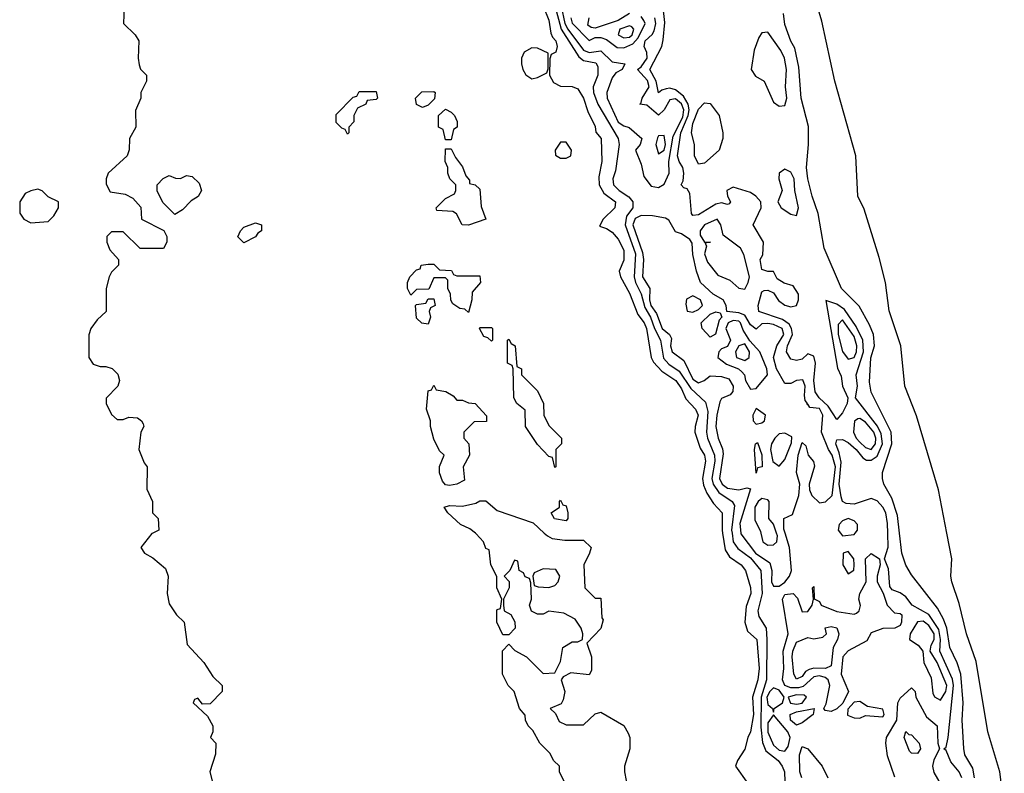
# Model space of a CAD drawing. Header units: inches. Extents: x 2789275 to 2951659, y 860290 to 1033804.
# Tile 305 of 316: x 2921691 to 2925112, y 1009165 to 1011783. Entities that reach past the tile are written whole.
import ezdxf

# ---------------------------------------------------------------- set-up
doc = ezdxf.new("R2010")
doc.units = ezdxf.units.IN
doc.header["$MEASUREMENT"] = 0
doc.layers.add('C9020', color=7, linetype='Continuous')
doc.layers.add('C9021', color=7, linetype='Continuous')

msp = doc.modelspace()

# ---------------------------------------------------------------- linework, layer by layer
at = {"layer": 'C9020', "color": 2}
for points, elevation in [([(2922154, 1010000), (2922150, 1009998), (2922111.3, 1009950), (2922124.7, 1009930), (2922154, 1009914), (2922197.3, 1009877.3), (2922206.8, 1009850), (2922202.8, 1009790), (2922210, 1009754), (2922235.3, 1009715.3), (2922262, 1009690), (2922272.7, 1009612.7), (2922330.7, 1009550.7), (2922362, 1009502), (2922394, 1009470), (2922394, 1009450), (2922352.7, 1009407.3), (2922326, 1009406), (2922310, 1009426), (2922298, 1009422), (2922294, 1009410), (2922343.6, 1009363.6), (2922362, 1009330), (2922362, 1009310), (2922354, 1009290), (2922372, 1009270), (2922371.6, 1009231.6), (2922352, 1009170), (2922362, 1009130)], 2), ([(2923586, 1009130), (2923566, 1009170), (2923566, 1009190), (2923546, 1009210), (2923534.6, 1009234.6), (2923498, 1009270), (2923474, 1009314), (2923458, 1009330), (2923448, 1009350), (2923447.3, 1009367.3), (2923428, 1009390), (2923409.1, 1009449.1), (2923388, 1009470), (2923368, 1009510), (2923368.9, 1009591.1), (2923390, 1009614), (2923411.6, 1009591.6), (2923452, 1009570), (2923510, 1009512), (2923550, 1009514), (2923570, 1009554), (2923578, 1009602), (2923610, 1009622), (2923630, 1009622), (2923646, 1009630), (2923648, 1009650), (2923642, 1009670), (2923620.4, 1009700.4), (2923582, 1009722), (2923530, 1009728.7), (2923510, 1009718), (2923490, 1009718), (2923468.9, 1009728.9), (2923462, 1009750), (2923468.7, 1009770), (2923467.3, 1009827.3), (2923462, 1009842), (2923447.3, 1009847.3), (2923442, 1009862), (2923426, 1009870), (2923422, 1009902), (2923410, 1009906), (2923394, 1009870), (2923374, 1009850), (2923391.6, 1009831.6), (2923392, 1009810), (2923372, 1009770), (2923372, 1009750), (2923374, 1009730), (2923396.9, 1009716.9), (2923411.6, 1009691.6), (2923412, 1009670), (2923390, 1009646), (2923370, 1009646), (2923348.7, 1009690), (2923349.1, 1009730.9), (2923350, 1009734), (2923362, 1009738), (2923366, 1009770), (2923349.3, 1009809.3), (2923348.7, 1009848.7), (2923328, 1009890), (2923322, 1009942), (2923310, 1009946), (2923302, 1009970), (2923277.5, 1009997.5), (2923274.2, 1010000)], 2), ([(2923513.8, 1010000), (2923524.7, 1009990), (2923541.6, 1009981.6), (2923585.2, 1009974.8), (2923650, 1009974.8), (2923676, 1009950), (2923671.3, 1009930), (2923651.3, 1009890), (2923654, 1009810), (2923690, 1009774), (2923710, 1009774), (2923714, 1009706), (2923718, 1009698), (2923710, 1009668), (2923662, 1009618), (2923677.3, 1009570), (2923677.3, 1009522.7), (2923670, 1009508), (2923606, 1009514), (2923579.6, 1009500.4), (2923572, 1009490), (2923584.7, 1009450), (2923579.6, 1009420.4), (2923572.7, 1009407.3), (2923534, 1009390), (2923552.7, 1009372.7), (2923565.4, 1009345.4), (2923590, 1009334), (2923650, 1009334), (2923690, 1009372), (2923710, 1009378), (2923790, 1009331.3), (2923805.4, 1009305.4), (2923811.3, 1009290), (2923811.3, 1009250), (2923792, 1009190), (2923792, 1009170), (2923816, 1009050)], 2), ([(2924132.8, 1010000), (2924142.2, 1009942.2), (2924157.4, 1009917.4), (2924197.3, 1009890), (2924213.4, 1009870), (2924230, 1009811.3), (2924231.4, 1009790), (2924215.6, 1009744.4), (2924210.3, 1009690), (2924219.6, 1009659.6), (2924252.4, 1009630), (2924260.7, 1009530), (2924255.9, 1009490), (2924236.9, 1009430), (2924240.3, 1009370), (2924230.2, 1009309.8), (2924220.5, 1009290), (2924210.4, 1009249.6), (2924184.7, 1009210), (2924178, 1009190), (2924221, 1009130)], 6), ([(2924166, 1010000), (2924170.2, 1009970), (2924186.1, 1009946), (2924230, 1009914.3), (2924266.4, 1009870), (2924270.2, 1009790), (2924255.8, 1009730), (2924259.5, 1009710), (2924284.7, 1009670), (2924286.7, 1009630), (2924285.8, 1009490), (2924267.3, 1009430), (2924266.1, 1009326.1), (2924272, 1009272), (2924283, 1009243), (2924326, 1009210), (2924340.7, 1009190), (2924348, 1009170), (2924351.8, 1009070)], 10), ([(2924196.8, 1010000), (2924197.1, 1009997.1), (2924247.7, 1009930), (2924297, 1009897), (2924304.2, 1009870), (2924303.2, 1009830), (2924310, 1009814.9), (2924330, 1009815.8), (2924350, 1009829.2), (2924365.7, 1009850), (2924372.9, 1009870), (2924365.6, 1009950), (2924350.6, 1010000)], 14), ([(2924266.4, 1010000), (2924273, 1009970), (2924290, 1009957.6), (2924310, 1009958.9), (2924322, 1009970), (2924323.8, 1009990), (2924320.5, 1010000)], 18), ([(2924542.7, 1010000), (2924550, 1009990.6), (2924590, 1009994.9), (2924594.2, 1010000)], 14), ([(2924965.1, 1009150), (2924954.7, 1009170), (2924925.8, 1009205.8), (2924910, 1009245.2), (2924902, 1009250), (2924910, 1009256), (2924917.4, 1009290), (2924936.1, 1009470), (2924932.5, 1009492.5), (2924887.8, 1009590), (2924890.5, 1009630), (2924884.9, 1009664.9), (2924850, 1009716.8), (2924792.3, 1009750), (2924770, 1009778.4), (2924750, 1009792.8), (2924722.7, 1009802.7), (2924714, 1009814), (2924710, 1009875.3), (2924696, 1009910), (2924708.7, 1009951.3), (2924707.5, 1010000)], 10), ([(2925008.7, 1009150), (2925003.3, 1009183.3), (2924975.1, 1009230), (2924971.7, 1009251.7), (2924966, 1009350), (2924969.7, 1009410.2), (2924961, 1009510), (2924948.6, 1009548.6), (2924922.6, 1009602.6), (2924912.1, 1009670), (2924900.8, 1009700.8), (2924879.6, 1009739.6), (2924790, 1009855.3), (2924770, 1009888.7), (2924756, 1009930), (2924748, 1010000)], 6), ([(2925112.1, 1009052.1), (2925097, 1009170), (2925055.1, 1009310), (2925014.2, 1009554.1), (2924980.7, 1009650), (2924955.1, 1009755.1), (2924929.3, 1009830), (2924926, 1009850), (2924929.5, 1009910.5), (2924912.3, 1010000)], 2), ([(2924732.3, 1009152.3), (2924706.1, 1009226.1), (2924700.3, 1009270), (2924703.1, 1009290), (2924738.5, 1009350), (2924742, 1009410), (2924750, 1009426), (2924790, 1009462.8), (2924802.8, 1009450), (2924804.9, 1009430), (2924842, 1009362), (2924879.3, 1009330), (2924881.3, 1009270), (2924886.7, 1009250), (2924867.8, 1009212.2), (2924862.8, 1009190), (2924867.8, 1009167.8), (2924901.3, 1009110)], 10), ([(2924408.2, 1009150), (2924402.2, 1009170), (2924400.9, 1009230), (2924410, 1009258), (2924430, 1009250.4), (2924479.3, 1009190), (2924499.1, 1009150)], 10)]:
    msp.add_lwpolyline(points, dxfattribs=dict(at, elevation=elevation))
for points, elevation in [([(2924510, 1009379.7), (2924490, 1009384), (2924485.2, 1009390), (2924492.8, 1009407.2), (2924505.4, 1009470), (2924500.3, 1009490), (2924490, 1009498.2), (2924470, 1009504.5), (2924450, 1009500.2), (2924413.5, 1009466.5), (2924397.3, 1009462.7), (2924370, 1009462.1), (2924349, 1009470), (2924341.7, 1009490), (2924346.6, 1009530), (2924343.4, 1009590), (2924360.8, 1009650), (2924341, 1009770), (2924350, 1009786), (2924378, 1009790), (2924393.2, 1009773.2), (2924410, 1009726), (2924430, 1009727.3), (2924444, 1009750), (2924449, 1009770), (2924446, 1009810), (2924450, 1009814), (2924451.6, 1009771.6), (2924470, 1009762), (2924476, 1009750), (2924530, 1009726.9), (2924590, 1009718.5), (2924598, 1009722), (2924607.8, 1009730), (2924612.1, 1009747.9), (2924606.9, 1009770), (2924609.6, 1009790), (2924632.3, 1009830), (2924629.8, 1009910), (2924650, 1009928.7), (2924678, 1009910), (2924680.7, 1009890), (2924670.7, 1009850), (2924670.8, 1009830), (2924690.9, 1009790.9), (2924704.9, 1009750), (2924730, 1009722.8), (2924750, 1009721), (2924755.9, 1009715.9), (2924754.4, 1009690), (2924750, 1009679), (2924732, 1009670), (2924690, 1009668), (2924650, 1009653), (2924634, 1009626), (2924569.4, 1009590.6), (2924551.5, 1009570), (2924545.2, 1009510), (2924571.2, 1009450), (2924551, 1009409), (2924530, 1009389.8)], 10), ([(2924570, 1009936), (2924552, 1009930), (2924551, 1009890), (2924570, 1009858), (2924588.9, 1009871.1), (2924590.8, 1009889.2), (2924588.7, 1009910)], 14), ([(2923510, 1009875.3), (2923478, 1009862), (2923474, 1009850), (2923478, 1009818), (2923492.7, 1009812.7), (2923530, 1009811.3), (2923550, 1009818), (2923562, 1009830), (2923568, 1009850), (2923553.6, 1009873.6)], 2), ([(2924491.3, 1009530), (2924450, 1009531.1), (2924433.7, 1009526.3), (2924421.5, 1009518.5), (2924410, 1009501.3), (2924390, 1009492.3), (2924381.1, 1009510), (2924375.1, 1009570), (2924376.9, 1009590), (2924390, 1009620.5), (2924430, 1009637.1), (2924450, 1009633), (2924482, 1009638), (2924494, 1009650), (2924490, 1009670.8), (2924510, 1009675.5), (2924530, 1009670.4), (2924537.1, 1009650), (2924532.7, 1009630), (2924518, 1009602), (2924510, 1009539.3)], 6), ([(2924830, 1009693.5), (2924810, 1009691), (2924785, 1009650), (2924782.6, 1009630), (2924812.4, 1009610), (2924828.9, 1009590), (2924832.6, 1009550), (2924857.5, 1009497.5), (2924863.5, 1009443.5), (2924870, 1009430.6), (2924890, 1009419.3), (2924908.4, 1009450), (2924912.2, 1009470), (2924878.7, 1009550), (2924855, 1009590), (2924857.8, 1009610), (2924868, 1009630), (2924868.2, 1009650), (2924850, 1009678.8), (2924835.1, 1009690)], 14), ([(2924310, 1009462.8), (2924297.2, 1009450), (2924287.2, 1009430), (2924290, 1009404.9), (2924306.4, 1009390), (2924310, 1009378), (2924312.8, 1009390), (2924341, 1009410), (2924346.8, 1009430), (2924330, 1009454.6)], 14), ([(2924390, 1009437.9), (2924360.7, 1009430), (2924368.7, 1009408.7), (2924390, 1009405.1), (2924410, 1009409.5), (2924425.1, 1009430), (2924417, 1009437)], 14), ([(2924610, 1009414.7), (2924590, 1009412.8), (2924568.1, 1009388.1), (2924567, 1009367), (2924590, 1009357.6), (2924610, 1009357), (2924630, 1009366), (2924690, 1009362), (2924695.1, 1009370), (2924690, 1009388.7), (2924636.9, 1009396.9)], 14), ([(2924310, 1009368), (2924290, 1009340.9), (2924290, 1009308.2), (2924310, 1009262.7), (2924330, 1009245.4), (2924350, 1009242), (2924361.4, 1009258.6), (2924367.8, 1009290), (2924359.8, 1009310)], 14), ([(2924390, 1009332.4), (2924368.7, 1009350), (2924367.8, 1009370), (2924390, 1009378.7), (2924451, 1009390), (2924448, 1009370), (2924410, 1009340.4)], 10), ([(2924810, 1009234), (2924790, 1009235.3), (2924782.7, 1009242.7), (2924764, 1009290), (2924770, 1009310.8), (2924780.7, 1009300.7), (2924790, 1009298.8), (2924816.3, 1009270), (2924820.7, 1009250)], 6)]:
    msp.add_lwpolyline(points, close=True, dxfattribs=dict(at, elevation=elevation))
at = {"layer": 'C9021', "color": 2}
for points, elevation in [([(2924912.3, 1010000), (2924883.5, 1010150), (2924806.9, 1010406.9), (2924766, 1010510), (2924753, 1010650), (2924711.5, 1010771.5), (2924698.9, 1010870), (2924677, 1010957), (2924625.1, 1011125.1), (2924602.7, 1011170), (2924595.8, 1011310), (2924523.5, 1011570), (2924478, 1011778), (2924409.7, 1012010)], 2), ([(2922054, 1011830), (2922052, 1011770), (2922092, 1011730), (2922104.7, 1011710), (2922102.8, 1011650), (2922106.4, 1011626.4), (2922111.1, 1011611.1), (2922132, 1011590), (2922132, 1011570), (2922112, 1011530), (2922112, 1011510), (2922092.7, 1011467.3), (2922094, 1011410), (2922072, 1011370), (2922071.6, 1011331.6), (2922064.7, 1011310), (2921998, 1011250), (2921991.3, 1011230), (2921991.6, 1011211.6), (2922004.7, 1011184.7), (2922056.9, 1011176.9), (2922083.6, 1011163.6), (2922111.6, 1011131.6), (2922114, 1011090), (2922191.3, 1011051.3), (2922202, 1011030), (2922202, 1011010), (2922190, 1010988.7), (2922110, 1010988), (2922050, 1011046), (2922010, 1011046), (2921994, 1011030), (2921994, 1011010), (2922003.6, 1010983.6), (2922034, 1010950), (2922034, 1010930), (2922010, 1010906), (2922002, 1010890), (2921991.3, 1010850), (2921991, 1010769), (2921959.6, 1010740.4), (2921938, 1010710), (2921931.6, 1010688.4), (2921931.3, 1010610), (2921946.4, 1010586.4), (2921970, 1010578), (2921990, 1010578), (2922011.6, 1010571.6), (2922031.6, 1010551.6), (2922038, 1010530), (2922031.3, 1010510), (2921991.6, 1010468.4), (2921991.3, 1010450), (2922010, 1010412), (2922030, 1010394), (2922050, 1010394), (2922070, 1010402), (2922099.6, 1010399.6), (2922114, 1010390), (2922119.6, 1010379.6), (2922122, 1010370), (2922112, 1010350), (2922104.7, 1010290), (2922123.6, 1010243.6), (2922134, 1010230), (2922132.7, 1010152.7), (2922152, 1010110), (2922152, 1010070), (2922172, 1010050), (2922174, 1010010), (2922154, 1010000)], 2), ([(2923510, 1011830.5), (2923530, 1011782), (2923536.7, 1011736.7), (2923542, 1011722), (2923553.4, 1011710), (2923558, 1011690), (2923554, 1011670), (2923538, 1011662), (2923532.7, 1011647.3), (2923532, 1011590), (2923545.4, 1011565.4), (2923570, 1011552), (2923610, 1011551), (2923630, 1011542.8), (2923650, 1011510.8), (2923664.4, 1011464.4), (2923690, 1011412), (2923693, 1011393), (2923711, 1011370), (2923714, 1011290), (2923702.8, 1011237.2), (2923704.9, 1011210), (2923720.7, 1011180.7), (2923761.6, 1011150), (2923758.8, 1011130), (2923718, 1011090), (2923706, 1011066), (2923730, 1011058), (2923750, 1011044.7), (2923770, 1011021), (2923790, 1010982), (2923790, 1010948), (2923774, 1010910), (2923778, 1010890), (2923810, 1010833.4), (2923839.1, 1010759.1), (2923860.3, 1010730), (2923868.7, 1010710), (2923885.5, 1010610), (2923893.4, 1010593.4), (2923921.7, 1010561.7), (2923970.2, 1010530), (2923990, 1010500.4), (2924005.6, 1010465.6), (2924038.7, 1010430), (2924048.5, 1010410), (2924037.4, 1010370), (2924036.5, 1010350), (2924054.8, 1010294.8), (2924070.2, 1010270), (2924074.4, 1010250), (2924063.1, 1010190), (2924066.4, 1010166.4), (2924078.2, 1010138.2), (2924102.2, 1010102.2), (2924131.8, 1010070), (2924131.2, 1010010), (2924132.8, 1010000)], 6), ([(2923550, 1011832), (2923572.3, 1011750), (2923634.2, 1011654.2), (2923650, 1011641.2), (2923693.1, 1011633.1), (2923700.2, 1011620.2), (2923699.2, 1011590), (2923683.9, 1011550), (2923685, 1011530), (2923700.2, 1011490), (2923770.8, 1011370.8), (2923774, 1011350), (2923761.3, 1011258.7), (2923752, 1011230), (2923754, 1011210), (2923773.4, 1011190), (2923807.5, 1011167.5), (2923820.9, 1011150), (2923821.3, 1011130), (2923799.5, 1011100.5), (2923794.5, 1011070), (2923830.7, 1010970), (2923825.4, 1010890), (2923830.9, 1010870), (2923850.6, 1010830.6), (2923863.1, 1010783.1), (2923883, 1010750), (2923896.4, 1010710), (2923917.4, 1010670), (2923928, 1010608), (2923946.8, 1010586.8), (2923982.2, 1010562.2), (2924022.6, 1010502.6), (2924074.4, 1010454.4), (2924082, 1010422), (2924077.7, 1010350), (2924080.6, 1010330), (2924105.3, 1010270), (2924106.8, 1010250), (2924095.5, 1010190), (2924100.1, 1010170), (2924120.5, 1010140.5), (2924167, 1010110), (2924175.1, 1010095.1), (2924164.6, 1010010), (2924166, 1010000)], 10), ([(2923572.7, 1011830), (2923584.6, 1011770), (2923595, 1011750), (2923650, 1011677.5), (2923670, 1011669.4), (2923710, 1011674.4), (2923750, 1011637.1), (2923794, 1011630), (2923784.7, 1011610), (2923762, 1011598), (2923750, 1011581.2), (2923730.5, 1011530), (2923732.7, 1011510), (2923770, 1011427.6), (2923790, 1011414.4), (2923808.6, 1011408.6), (2923853, 1011370), (2923846.8, 1011350), (2923830.5, 1011330), (2923850, 1011281), (2923859, 1011239), (2923884.8, 1011204.8), (2923910, 1011200.3), (2923930, 1011212.2), (2923947.9, 1011250), (2923946.8, 1011290), (2923961.3, 1011378.7), (2923994.9, 1011445.1), (2923998.4, 1011470), (2923991, 1011491), (2923970, 1011507.9), (2923950, 1011504.6), (2923930, 1011469.6), (2923910, 1011451.1), (2923870, 1011486), (2923846, 1011490), (2923849.5, 1011490.5), (2923853.7, 1011510), (2923877.8, 1011550), (2923872, 1011572), (2923838, 1011610), (2923850, 1011619.6), (2923870.6, 1011650), (2923869.7, 1011669.7), (2923860.7, 1011690), (2923864.2, 1011710), (2923888.1, 1011731.9), (2923895, 1011745), (2923901.8, 1011770), (2923898.2, 1011790)], 14), ([(2924707.5, 1010000), (2924706.6, 1010033.4), (2924699.9, 1010070), (2924690.4, 1010090.4), (2924670, 1010111.9), (2924650, 1010119.8), (2924590, 1010099.8), (2924562.9, 1010102.9), (2924550, 1010109.5), (2924545.4, 1010125.4), (2924538.5, 1010170), (2924545.6, 1010245.6), (2924538.8, 1010278.8), (2924526.2, 1010310), (2924530, 1010324), (2924550, 1010325.3), (2924570, 1010314.9), (2924597.8, 1010290), (2924620.8, 1010260.8), (2924633.7, 1010253.7), (2924650, 1010252.8), (2924670, 1010266.9), (2924688.3, 1010310), (2924684.6, 1010344.6), (2924671.8, 1010371.8), (2924595.1, 1010470), (2924602.2, 1010510), (2924597.6, 1010550), (2924623, 1010630), (2924621.1, 1010670), (2924597.5, 1010717.6), (2924556.5, 1010776.5), (2924530, 1010795.3), (2924492, 1010808), (2924532.4, 1010572.4), (2924544.7, 1010544.7), (2924550.3, 1010510), (2924568.9, 1010470), (2924566, 1010450), (2924550, 1010417), (2924530, 1010394), (2924500.2, 1010440.2), (2924468.5, 1010470), (2924454.4, 1010490), (2924449.9, 1010530.1), (2924455.8, 1010590), (2924450, 1010614), (2924430, 1010622), (2924410, 1010603.7), (2924390, 1010599.3), (2924370, 1010603.7), (2924355.1, 1010630), (2924358.5, 1010650), (2924375.8, 1010690), (2924372.9, 1010710), (2924365, 1010725), (2924341.7, 1010741.8), (2924259.5, 1010770), (2924256.9, 1010790), (2924270, 1010838), (2924278, 1010842), (2924290, 1010844), (2924310, 1010834.8), (2924327.9, 1010807.9), (2924350, 1010792), (2924370, 1010785.2), (2924390, 1010790.8), (2924396.9, 1010810), (2924397.4, 1010830), (2924378.2, 1010858.2), (2924347.5, 1010867.5), (2924323.2, 1010883.2), (2924310, 1010908), (2924290, 1010908), (2924270, 1010915.3), (2924263.7, 1010950), (2924273.5, 1010966.5), (2924275.8, 1011010), (2924239.2, 1011070), (2924267.7, 1011130), (2924266, 1011150), (2924248.4, 1011170), (2924230, 1011182.5), (2924170, 1011201.6), (2924147.4, 1011190), (2924150.7, 1011170), (2924161, 1011150), (2924156.3, 1011143.7), (2924150, 1011141.2), (2924130, 1011146.9), (2924110, 1011142), (2924050, 1011105.4), (2924030, 1011102.9), (2924024.7, 1011110), (2924018.9, 1011178.9), (2924010, 1011196), (2923999, 1011199), (2923989.3, 1011209.3), (2923996.3, 1011223.7), (2923998.7, 1011250), (2923995, 1011270), (2923982.4, 1011290), (2923976.8, 1011310), (2923988.1, 1011390), (2924014, 1011450), (2924016.7, 1011470), (2924013.1, 1011490), (2923997.7, 1011517.7), (2923970, 1011539.8), (2923950, 1011544.8), (2923937.4, 1011542.6), (2923921.7, 1011538.3), (2923910, 1011529), (2923902.3, 1011570), (2923880.7, 1011610), (2923922, 1011690), (2923927.3, 1011712.7), (2923933, 1011773), (2923925.6, 1011834.4)], 10), ([(2923605.5, 1011790), (2923610, 1011770.7), (2923670, 1011710.6), (2923690, 1011721.6), (2923710, 1011720.9), (2923730, 1011713.8), (2923767.1, 1011687.1), (2923790, 1011685), (2923820.9, 1011699.1), (2923840.2, 1011719.8), (2923864.5, 1011770), (2923860, 1011780), (2923850, 1011794.3)], 18), ([(2923810, 1011804.8), (2923770, 1011779.9), (2923690, 1011753.6), (2923676.2, 1011756.2), (2923664.7, 1011764.7), (2923669.6, 1011790)], 18), ([(2924748, 1010000), (2924741, 1010061), (2924721.7, 1010121.7), (2924694, 1010170), (2924688.7, 1010190), (2924689.2, 1010210), (2924721.3, 1010310), (2924719.5, 1010350), (2924650, 1010489), (2924644.2, 1010524.2), (2924648.7, 1010608.7), (2924661.2, 1010650), (2924657.2, 1010690), (2924643.6, 1010723.6), (2924607.5, 1010787.5), (2924546.6, 1010850), (2924486, 1010990), (2924465.6, 1011110), (2924444.5, 1011170), (2924429.6, 1011230.4), (2924425.1, 1011270), (2924432.3, 1011350), (2924432.3, 1011412.3), (2924406.3, 1011510), (2924398.6, 1011618.6), (2924384.5, 1011684.5), (2924370, 1011708.7), (2924350, 1011766), (2924345.1, 1011805.1)], 6), ([(2924350.6, 1010000), (2924346.5, 1010013.5), (2924346, 1010050), (2924375.8, 1010064.2), (2924398.2, 1010130), (2924401.5, 1010170), (2924389.7, 1010210), (2924395.6, 1010270), (2924410, 1010314.9), (2924423, 1010303), (2924430.2, 1010270.2), (2924448.6, 1010248.6), (2924452.7, 1010232.7), (2924433.6, 1010170), (2924434.9, 1010150), (2924443.1, 1010130), (2924470, 1010105.2), (2924491.2, 1010108.8), (2924513.6, 1010130), (2924525.2, 1010230), (2924514.2, 1010270), (2924501.5, 1010290), (2924477.2, 1010350), (2924481, 1010410), (2924470, 1010432.7), (2924436.5, 1010436.5), (2924430, 1010448), (2924426, 1010446), (2924428.7, 1010450), (2924420.5, 1010460.5), (2924418, 1010478), (2924420.4, 1010510), (2924412.6, 1010532.6), (2924390, 1010529.6), (2924370, 1010519.6), (2924350, 1010519.5), (2924320.8, 1010570), (2924309.8, 1010610.2), (2924321.6, 1010650), (2924346.2, 1010690), (2924339.8, 1010710), (2924310, 1010724.9), (2924290, 1010728.2), (2924270, 1010726.9), (2924250, 1010708), (2924230, 1010722.7), (2924210, 1010757.2), (2924190, 1010765.4), (2924148, 1010770), (2924145.4, 1010790), (2924135.1, 1010810), (2924100.5, 1010830), (2924056.3, 1010870), (2924042.2, 1010910), (2924030, 1010968), (2924027, 1011007), (2924019.7, 1011019.8), (2923990, 1011039.6), (2923970, 1011046.6), (2923946.9, 1011086.9), (2923934.3, 1011094.3), (2923890, 1011102.4), (2923850, 1011103.1), (2923830, 1011093.1), (2923821.3, 1011070), (2923854.9, 1010974.9), (2923858.3, 1010950), (2923854.7, 1010890), (2923880.3, 1010850), (2923878.9, 1010810), (2923883.6, 1010790), (2923903.1, 1010763.1), (2923923.5, 1010710), (2923948.8, 1010690), (2923956.2, 1010676.2), (2923952, 1010650), (2923957.6, 1010630), (2923998.8, 1010598.8), (2924030, 1010534.3), (2924050, 1010522), (2924069.4, 1010530), (2924090, 1010545.7), (2924130, 1010543.2), (2924155.3, 1010535.3), (2924170.4, 1010510), (2924168.3, 1010491.7), (2924159.5, 1010480.5), (2924130, 1010467), (2924123.7, 1010456.3), (2924113.2, 1010410), (2924110.2, 1010370), (2924117.4, 1010330), (2924132.9, 1010292.9), (2924134.9, 1010274.9), (2924123, 1010190), (2924131.6, 1010170), (2924150, 1010156.2), (2924189.7, 1010150.2), (2924217.3, 1010157.3), (2924230, 1010154), (2924193.4, 1010033.4), (2924196.8, 1010000)], 14), ([(2924320.5, 1010000), (2924310.5, 1010030.5), (2924293.7, 1010050), (2924295.4, 1010110), (2924290, 1010115.8), (2924270, 1010119.8), (2924257.4, 1010110), (2924245, 1010090), (2924245.8, 1010045.9), (2924265.3, 1010005.2), (2924266.4, 1010000)], 18), ([(2923274.2, 1010000), (2923254.8, 1010014.8), (2923222, 1010030), (2923178, 1010070), (2923166, 1010090), (2923184, 1010096), (2923230, 1010093.4), (2923276, 1010104), (2923290, 1010111.3), (2923310, 1010112), (2923350, 1010078), (2923475.3, 1010035.3), (2923513.8, 1010000)], 2), ([(2924594.2, 1010000), (2924602.4, 1010010), (2924601.6, 1010030), (2924590, 1010042.9), (2924570, 1010051), (2924550, 1010042.4), (2924538.7, 1010030), (2924534.9, 1010010), (2924542.7, 1010000)], 14)]:
    msp.add_lwpolyline(points, dxfattribs=dict(at, elevation=elevation))
for points, elevation in [([(2923810, 1011762.3), (2923776.4, 1011750), (2923770.4, 1011730), (2923790, 1011719.7), (2923810, 1011722.7), (2923819.3, 1011730), (2923825.1, 1011750), (2923818, 1011758)], 22), ([(2924290, 1011739.3), (2924270, 1011737.2), (2924259, 1011721), (2924242.7, 1011677.3), (2924232, 1011610), (2924247.3, 1011587.3), (2924277.3, 1011570), (2924310, 1011497.1), (2924330, 1011482.4), (2924350, 1011485.5), (2924356.1, 1011510), (2924351.9, 1011550), (2924355.3, 1011610), (2924348.1, 1011650), (2924335.6, 1011675.6)], 10), ([(2923470, 1011685.2), (2923444, 1011670), (2923434, 1011650), (2923434, 1011630), (2923438.8, 1011610), (2923450, 1011591.3), (2923470, 1011578), (2923490, 1011582), (2923522, 1011598), (2923527.3, 1011612.7), (2923527.3, 1011667.3), (2923490, 1011684)], 6), ([(2922830, 1011386), (2922822, 1011402), (2922810, 1011406), (2922790, 1011426), (2922790, 1011454), (2922850, 1011514), (2922862, 1011518), (2922870, 1011534), (2922930, 1011534), (2922934, 1011510), (2922930, 1011506), (2922898, 1011502), (2922894, 1011490), (2922864.7, 1011475.3), (2922852, 1011450), (2922851.6, 1011428.4), (2922834, 1011410), (2922834, 1011390)], 2), ([(2923090, 1011478), (2923070, 1011488), (2923066, 1011510), (2923088, 1011532), (2923130, 1011534), (2923134, 1011530), (2923131.6, 1011508.4), (2923110, 1011486)], 2), ([(2924050, 1011281.2), (2924035.1, 1011310), (2924035.6, 1011350), (2924025.4, 1011390), (2924030, 1011422.8), (2924050, 1011472), (2924070, 1011494), (2924090, 1011492), (2924121, 1011450), (2924134, 1011390), (2924134, 1011370), (2924121, 1011330), (2924070, 1011285.2)], 6), ([(2923170, 1011366), (2923162, 1011402), (2923146, 1011410), (2923146, 1011450), (2923170, 1011472), (2923190, 1011462), (2923202, 1011450), (2923211.3, 1011430), (2923211.3, 1011410), (2923198, 1011402), (2923190, 1011366)], 2), ([(2923930, 1011380.9), (2923910, 1011379.3), (2923907.1, 1011372.9), (2923900.7, 1011350), (2923910, 1011317.3), (2923930, 1011330.5), (2923934.7, 1011350)], 18), ([(2923590, 1011358), (2923570, 1011358), (2923552, 1011330), (2923552.7, 1011312.7), (2923570, 1011302), (2923590, 1011302), (2923606, 1011310), (2923608, 1011330)], 6), ([(2923250, 1011069.2), (2923228, 1011070), (2923208.4, 1011108.4), (2923196.4, 1011116.4), (2923140.4, 1011120.4), (2923138, 1011130), (2923170, 1011162), (2923202, 1011178), (2923206, 1011190), (2923206, 1011210), (2923186, 1011230), (2923178, 1011250), (2923178, 1011270), (2923168.7, 1011290), (2923170, 1011334), (2923190, 1011334), (2923204.7, 1011304.7), (2923230, 1011272), (2923241, 1011241), (2923254, 1011226), (2923254, 1011214), (2923274, 1011210), (2923290, 1011194), (2923294.8, 1011134.8), (2923310.8, 1011090)], 2), ([(2922230, 1011106), (2922188.4, 1011148.4), (2922168.4, 1011188.4), (2922168.7, 1011210), (2922188.9, 1011231.1), (2922210, 1011242), (2922232.7, 1011232.7), (2922250, 1011232), (2922270, 1011242), (2922290, 1011238), (2922314.8, 1011214.8), (2922322, 1011190), (2922311.1, 1011168.9), (2922286.4, 1011153.6), (2922256.9, 1011123.1)], 2), ([(2924350, 1011263.5), (2924330.3, 1011249.7), (2924329.1, 1011230), (2924340.3, 1011190), (2924325.5, 1011150), (2924336.3, 1011130), (2924370, 1011108), (2924390, 1011102.8), (2924397.4, 1011130), (2924384.2, 1011190), (2924382, 1011230), (2924370, 1011253.3)], 10), ([(2921754, 1011194), (2921730, 1011189), (2921710, 1011179), (2921690.8, 1011150), (2921691, 1011111), (2921704.7, 1011090), (2921730, 1011078), (2921790, 1011082), (2921810, 1011102), (2921826, 1011130), (2921826, 1011150), (2921790, 1011168), (2921768.9, 1011188.9)], 2), ([(2922470, 1011008), (2922448.4, 1011028.4), (2922458, 1011050), (2922470, 1011062), (2922510, 1011078), (2922531.1, 1011071.1), (2922530.7, 1011049.3), (2922518, 1011042), (2922510, 1011028.7)], 2), ([(2924114, 1011090), (2924070, 1011070.9), (2924055.3, 1011050), (2924055.2, 1011035.2), (2924070, 1011010.8), (2924091.3, 1011010), (2924072.7, 1011007.3), (2924076.9, 1010996.9), (2924070.4, 1010970), (2924081.1, 1010941.1), (2924116.3, 1010896.3), (2924158.8, 1010878.8), (2924190, 1010850.3), (2924210, 1010847.2), (2924222, 1010870), (2924226.4, 1010890), (2924207.1, 1010967.1), (2924195.3, 1010990), (2924134.9, 1011034.9), (2924126.6, 1011070)], 14), ([(2923210, 1010894), (2923290, 1010894), (2923292, 1010870), (2923263.6, 1010836.4), (2923262, 1010810), (2923250, 1010766), (2923238, 1010778), (2923220.4, 1010780.4), (2923196.4, 1010796.4), (2923188.4, 1010808.4), (2923188, 1010830), (2923178, 1010850), (2923178, 1010878), (2923170, 1010886), (2923130, 1010886), (2923112.7, 1010847.3), (2923070, 1010846), (2923050, 1010826), (2923038, 1010850), (2923038, 1010870), (2923046, 1010890), (2923070, 1010914), (2923082, 1010918), (2923086, 1010930), (2923110, 1010934), (2923130, 1010934), (2923150, 1010914), (2923191.6, 1010911.6), (2923198, 1010898)], 2), ([(2923110, 1010726), (2923088.7, 1010728.7), (2923070, 1010746), (2923066, 1010790), (2923070, 1010794), (2923102, 1010798), (2923110, 1010814), (2923130, 1010814), (2923134, 1010790), (2923118, 1010782), (2923114, 1010770), (2923118, 1010750)], 2), ([(2924030, 1010824.2), (2924007.7, 1010812.3), (2924005.2, 1010794.8), (2924010.6, 1010770.6), (2924030, 1010767.2), (2924050, 1010777), (2924063, 1010790), (2924056.9, 1010810)], 18), ([(2924090, 1010680.5), (2924062.2, 1010710), (2924059.1, 1010730), (2924090, 1010760.2), (2924110, 1010768.2), (2924124.5, 1010764.5), (2924130.4, 1010750.4), (2924120.9, 1010739.1), (2924108.8, 1010691.2)], 14), ([(2924170, 1010738.7), (2924153.1, 1010730), (2924144.2, 1010710), (2924160.7, 1010670), (2924150, 1010648.2), (2924130, 1010639.6), (2924120.4, 1010630), (2924117.1, 1010610), (2924146.8, 1010586.8), (2924188.4, 1010570), (2924200.4, 1010560.4), (2924209, 1010550), (2924212.6, 1010530), (2924230, 1010500.3), (2924250, 1010502.6), (2924289.7, 1010550), (2924287, 1010570), (2924262.4, 1010630), (2924228.1, 1010668.1), (2924204.9, 1010704.9), (2924195.4, 1010730), (2924190, 1010735.9)], 18), ([(2924550, 1010741.1), (2924535.1, 1010724.9), (2924534.5, 1010690), (2924550, 1010630.5), (2924570, 1010604.4), (2924590, 1010610.3), (2924598.5, 1010630), (2924600.2, 1010650), (2924590, 1010682.6)], 14), ([(2923330, 1010666), (2923318, 1010678), (2923303.1, 1010683.1), (2923288, 1010710), (2923290, 1010714), (2923330, 1010714), (2923334, 1010710), (2923334, 1010670)], 2), ([(2923550, 1010228), (2923542, 1010262), (2923530, 1010266), (2923490, 1010308), (2923448, 1010370), (2923447.3, 1010427.3), (2923418, 1010450), (2923408, 1010470), (2923406, 1010570), (2923402, 1010582), (2923386, 1010590), (2923386, 1010670), (2923390, 1010674), (2923398, 1010658), (2923412, 1010650), (2923418, 1010578), (2923434, 1010570), (2923434, 1010550), (2923490, 1010494), (2923511.3, 1010450), (2923512, 1010410), (2923530, 1010374), (2923574, 1010330), (2923574, 1010310), (2923554, 1010290), (2923554, 1010230)], 2), ([(2924210, 1010657.2), (2924190, 1010649.7), (2924177.6, 1010630), (2924181.7, 1010610), (2924210, 1010599.7), (2924225.1, 1010610), (2924226.2, 1010630)], 22), ([(2923210, 1010462), (2923230, 1010462), (2923250, 1010452), (2923274, 1010450), (2923312.7, 1010407.3), (2923312.7, 1010387.3), (2923270, 1010386), (2923234, 1010350), (2923234, 1010330), (2923252, 1010310), (2923254, 1010270), (2923232, 1010230), (2923236, 1010184), (2923210, 1010169.2), (2923184.7, 1010164.7), (2923170, 1010168), (2923160.2, 1010180.2), (2923149.1, 1010209.1), (2923149.1, 1010230.9), (2923166, 1010270), (2923150, 1010286), (2923130, 1010326), (2923118, 1010370), (2923118, 1010390), (2923104, 1010430), (2923110, 1010494), (2923122, 1010498), (2923130, 1010514), (2923138, 1010498), (2923171.6, 1010491.6), (2923196.9, 1010476.9)], 2), ([(2924250, 1010432.8), (2924238.4, 1010410), (2924239, 1010390), (2924250, 1010378.3), (2924270, 1010383.2), (2924278.5, 1010390), (2924282, 1010410)], 18), ([(2924610, 1010398), (2924603.1, 1010396.9), (2924591.8, 1010388.2), (2924588.1, 1010350), (2924597.1, 1010330), (2924610, 1010315.2), (2924630, 1010297.6), (2924650, 1010290.2), (2924664.4, 1010310), (2924665.6, 1010330), (2924658.9, 1010350), (2924630, 1010384.8)], 14), ([(2924350, 1010346.6), (2924330, 1010344.2), (2924314.9, 1010330), (2924303.5, 1010310), (2924299.4, 1010290), (2924308.1, 1010248.1), (2924330, 1010232), (2924350, 1010254.9), (2924373.1, 1010313.1), (2924373.8, 1010333.8)], 18), ([(2924250, 1010208), (2924243.6, 1010290), (2924247, 1010310), (2924254, 1010314), (2924270, 1010272), (2924270.3, 1010229.8), (2924254, 1010226)], 14), ([(2923590, 1010042), (2923549.3, 1010049.3), (2923538, 1010070), (2923566, 1010090), (2923566, 1010110), (2923570, 1010114), (2923578, 1010098), (2923590, 1010094), (2923596, 1010070), (2923596, 1010050)], 2)]:
    msp.add_lwpolyline(points, close=True, dxfattribs=dict(at, elevation=elevation))

doc.saveas('drawing.dxf')
